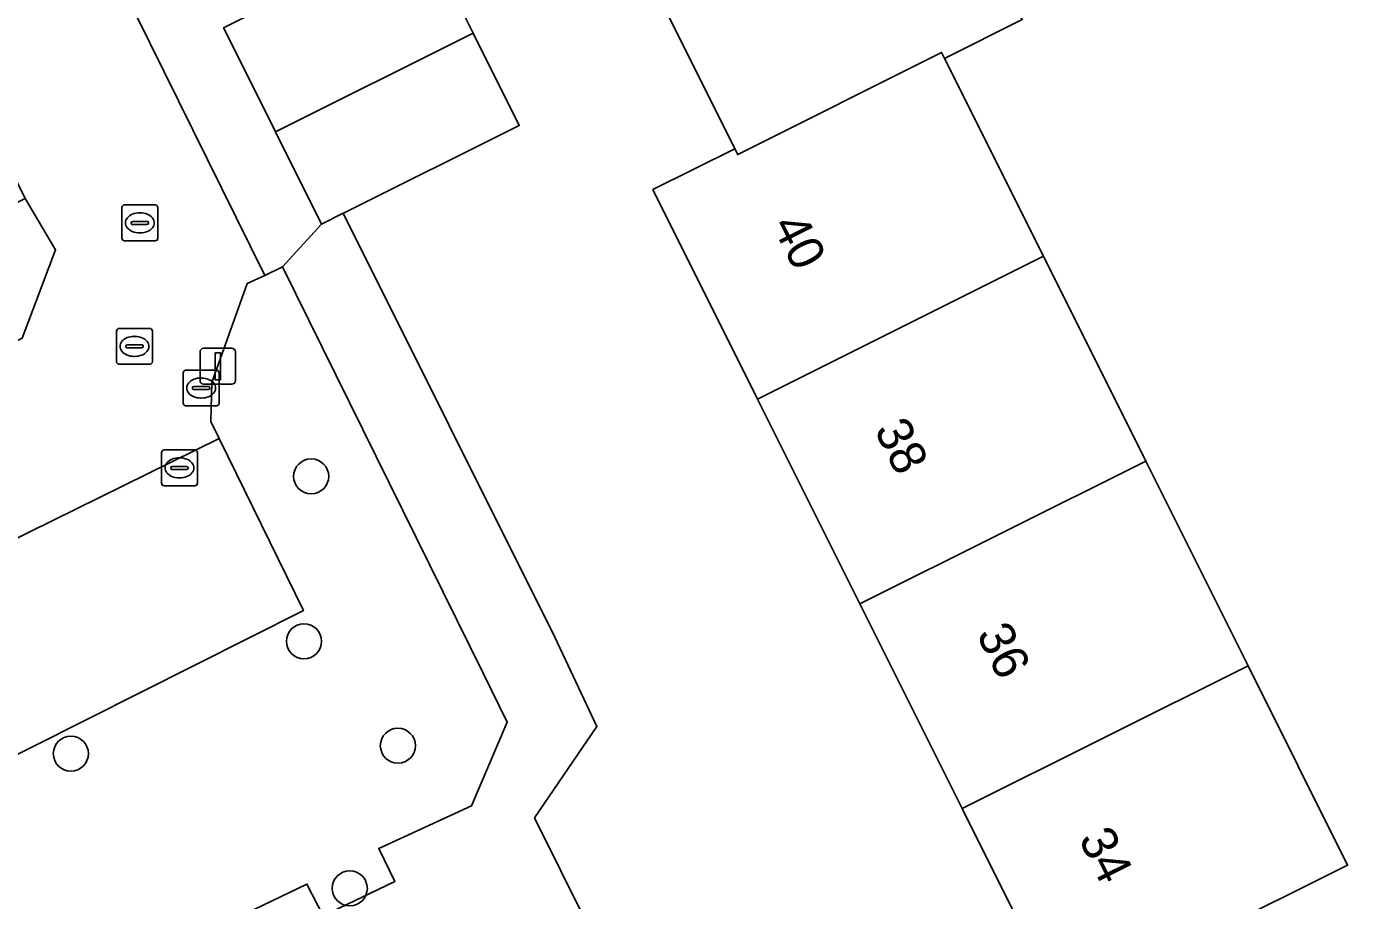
# Model space of a CAD drawing. Extents: x 157793 to 159380, y 380877 to 382313.
# Drawn here: x 158832.3 to 158869.15, y 381839.66 to 381864.04 of the extents above; entities that cross this region are included whole.
import ezdxf

# ---------------------------------------------------------------- set-up
doc = ezdxf.new("R2010")
doc.units = 0
for name, color, linetype in [('IMGEO_Boom', 7, 'Continuous'), ('IMGEO_Erf', 7, 'Continuous'), ('IMGEO_Groenvoorziening', 7, 'Continuous'), ('IMGEO_Kolk', 7, 'Continuous'), ('IMGEO_Lichtmast', 7, 'Continuous'), ('IMGEO_Pand', 7, 'Continuous'), ('IMGEO_Pand_nummerreeks', 7, 'Continuous'), ('IMGEO_Parkeervlak_open', 7, 'Continuous'), ('IMGEO_Rijbaan_lokaal_open', 7, 'Continuous'), ('IMGEO_Rioolput', 7, 'Continuous'), ('IMGEO_Voetpad_open', 7, 'Continuous')]:
    doc.layers.add(name, color=color, linetype=linetype)

msp = doc.modelspace()

# ---------------------------------------------------------------- linework, layer by layer
at = {"layer": 'IMGEO_Boom'}
for centre in [(158840.244, 381851.492), (158840.043, 381846.896), (158842.662, 381843.98), (158833.541, 381843.76), (158841.322, 381840.003)]:
    msp.add_circle(centre, 0.489, dxfattribs=at)
at = {"layer": 'IMGEO_Erf'}
for points in [[(158843.438, 381866.505), (158844.76, 381863.858), (158846.046, 381861.285), (158841.166, 381858.846), (158841.141, 381858.834), (158847.037, 381847.013), (158848.214, 381844.515), (158846.477, 381841.968), (158847.212, 381840.489), (158852.168, 381830.512)], [(158860.075, 381864.234), (158857.911, 381863.153), (158860.668, 381857.633), (158863.523, 381851.919), (158866.374, 381846.211), (158869.151, 381840.652), (158861.176, 381836.668), (158858.399, 381842.228), (158855.547, 381847.936), (158852.693, 381853.65), (158849.775, 381859.491), (158852.062, 381860.634), (158849.315, 381866.133)]]:
    msp.add_lwpolyline(points, dxfattribs=at)
at = {"layer": 'IMGEO_Groenvoorziening'}
msp.add_lwpolyline([(158844.72, 381842.305), (158845.714, 381844.635), (158845.039, 381846.003), (158839.446, 381857.337), (158838.95, 381857.096), (158838.46, 381856.877), (158837.477, 381854.111), (158837.449, 381853.027), (158837.675, 381852.553), (158840.03, 381847.751), (158824.871, 381840.132), (158824.933, 381840.008), (158825.908, 381838.041), (158831.608, 381836.02), (158834.19, 381837.247), (158834.638, 381836.362), (158836.651, 381837.316), (158836.198, 381838.235), (158840.127, 381840.123), (158840.577, 381839.237), (158842.577, 381840.189), (158842.128, 381841.112)], close=True, dxfattribs=at)
at = {"layer": 'IMGEO_Kolk'}
for p, q in [((158834.965, 381858.138), (158834.965, 381858.99)), ((158835.04, 381859.064), (158835.892, 381859.064)), ((158835.453, 381858.844), (158835.478, 381858.844)), ((158835.966, 381858.99), (158835.966, 381858.138)), ((158835.224, 381858.558), (158835.224, 381858.57)), ((158835.662, 381858.521), (158835.264, 381858.521)), ((158835.267, 381858.607), (158835.665, 381858.607)), ((158835.708, 381858.57), (158835.708, 381858.558)), ((158835.476, 381858.284), (158835.451, 381858.284)), ((158835.892, 381858.064), (158835.04, 381858.064))]:
    msp.add_line(p, q, dxfattribs=at)
for points in [[(158834.965, 381858.138), (158834.965, 381858.99)], [(158835.04, 381859.064), (158835.892, 381859.064)], [(158835.966, 381858.99), (158835.966, 381858.138)], [(158835.892, 381858.064), (158835.04, 381858.064)]]:
    msp.add_lwpolyline(points, dxfattribs=at)
for centre, radius, start, end in [((158835.042, 381858.988), 0.0765, 91.552, 178.448), ((158835.042, 381858.988), 0.0765, 91.552, 178.448), ((158835.89, 381858.988), 0.0765, 1.552, 88.448), ((158835.89, 381858.988), 0.0765, 1.552, 88.448), ((158835.264, 381858.567), 0.0403, 85.8775, 175.7526), ((158835.261, 381858.557), 0.0366, 178.938, 274.7102), ((158835.665, 381858.564), 0.043, 264.8664, 352.4533), ((158835.669, 381858.569), 0.0386, 1.7309, 96.639), ((158835.042, 381858.14), 0.0765, 181.552, 268.448), ((158835.042, 381858.14), 0.0765, 181.552, 268.448), ((158835.89, 381858.14), 0.0765, 271.552, 358.448), ((158835.89, 381858.14), 0.0765, 271.552, 358.448)]:
    msp.add_arc(centre, radius, start, end, dxfattribs=at)
for centre, major_axis, ratio, start_param, end_param in [((158835.452, 381858.564), (-0.387, 0.002), 0.722429, 4.712389, 7.853982), ((158835.477, 381858.564), (-0.39, 0.002), 0.717154, 1.570796, 4.712389)]:
    msp.add_ellipse(centre, major_axis=major_axis, ratio=ratio, start_param=start_param, end_param=end_param, dxfattribs=at)
at = {"layer": 'IMGEO_Lichtmast'}
for p, q in [((158837.144, 381854.166), (158837.144, 381854.966)), ((158837.144, 381854.966), (158837.144, 381854.166)), ((158837.244, 381855.066), (158838.034, 381855.066)), ((158838.034, 381855.066), (158837.244, 381855.066)), ((158838.134, 381854.966), (158838.134, 381854.166)), ((158838.134, 381854.166), (158838.134, 381854.966)), ((158838.034, 381854.066), (158837.244, 381854.066)), ((158837.244, 381854.066), (158838.034, 381854.066))]:
    msp.add_line(p, q, dxfattribs=at)
msp.add_lwpolyline([(158837.564, 381854.941), (158837.714, 381854.941), (158837.714, 381854.191), (158837.564, 381854.191), (158837.564, 381854.941)], dxfattribs=at)
for centre, start, end in [((158837.244, 381854.966), 90, 180), ((158837.244, 381854.966), 90, 180), ((158838.034, 381854.966), 0, 90), ((158838.034, 381854.966), 360, 90), ((158837.244, 381854.166), 180, 270), ((158837.244, 381854.166), 180, 270), ((158838.034, 381854.166), 270, 0), ((158838.034, 381854.166), 270, 0)]:
    msp.add_arc(centre, 0.1, start, end, dxfattribs=at)
at = {"layer": 'IMGEO_Pand'}
for points in [[(158857.167, 381870.055), (158849.315, 381866.133), (158852.062, 381860.634), (158852.144, 381860.47), (158857.828, 381863.319), (158857.911, 381863.153), (158860.075, 381864.234)], [(158843.438, 381866.505), (158843.312, 381866.757), (158838.395, 381864.3), (158837.8, 381864.003), (158837.926, 381863.751), (158839.248, 381861.105), (158844.76, 381863.858)], [(158846.046, 381861.285), (158844.76, 381863.858), (158839.248, 381861.105), (158840.534, 381858.531), (158841.141, 381858.834), (158841.166, 381858.846)], [(158860.668, 381857.633), (158857.911, 381863.153), (158857.828, 381863.319), (158852.144, 381860.47), (158852.062, 381860.634), (158849.775, 381859.491), (158852.693, 381853.65)], [(158855.547, 381847.936), (158863.523, 381851.919), (158860.668, 381857.633), (158852.693, 381853.65)], [(158855.547, 381847.936), (158858.399, 381842.228), (158866.374, 381846.211), (158863.523, 381851.919)], [(158858.399, 381842.228), (158861.176, 381836.668), (158869.151, 381840.652), (158866.374, 381846.211)]]:
    msp.add_lwpolyline(points, close=True, dxfattribs=at)
at = {"layer": 'IMGEO_Parkeervlak_open'}
msp.add_lwpolyline([(158840.03, 381847.751), (158837.675, 381852.553), (158819.75, 381843.716), (158822.195, 381838.787), (158824.789, 381840.091), (158824.871, 381840.132)], close=True, dxfattribs=at)
at = {"layer": 'IMGEO_Rijbaan_lokaal_open'}
msp.add_lwpolyline([(158813.17, 381840.854), (158817.33, 381842.806), (158817.743, 381842.711), (158819.75, 381843.716), (158837.675, 381852.553), (158837.449, 381853.027), (158837.477, 381854.111), (158838.46, 381856.877), (158838.95, 381857.096), (158831.735, 381871.703), (158825.426, 381884.084), (158824.404, 381883.601), (158822.551, 381882.652), (158821.021, 381881.899), (158832.271, 381859.244), (158833.115, 381857.81), (158832.184, 381855.347), (158810.978, 381844.911)], dxfattribs=at)
at = {"layer": 'IMGEO_Rioolput'}
for p, q in [((158834.815, 381854.694), (158834.815, 381855.546)), ((158834.89, 381855.62), (158835.742, 381855.62)), ((158835.816, 381855.546), (158835.816, 381854.694)), ((158835.117, 381855.163), (158835.515, 381855.163)), ((158835.303, 381855.4), (158835.328, 381855.4)), ((158835.074, 381855.114), (158835.074, 381855.126)), ((158835.512, 381855.077), (158835.114, 381855.077)), ((158835.326, 381854.84), (158835.301, 381854.84)), ((158835.558, 381855.126), (158835.558, 381855.114)), ((158835.742, 381854.62), (158834.89, 381854.62)), ((158836.75, 381854.458), (158837.602, 381854.458)), ((158836.675, 381853.532), (158836.675, 381854.384)), ((158837.163, 381854.238), (158837.188, 381854.238)), ((158837.676, 381854.384), (158837.676, 381853.532)), ((158836.934, 381853.952), (158836.934, 381853.964)), ((158837.372, 381853.915), (158836.974, 381853.915)), ((158836.977, 381854.001), (158837.375, 381854.001)), ((158837.186, 381853.678), (158837.161, 381853.678)), ((158837.418, 381853.964), (158837.418, 381853.952)), ((158837.602, 381853.458), (158836.75, 381853.458)), ((158836.144, 381852.23), (158836.996, 381852.23)), ((158836.069, 381851.304), (158836.069, 381852.156)), ((158836.557, 381852.01), (158836.582, 381852.01)), ((158837.07, 381852.156), (158837.07, 381851.304)), ((158836.328, 381851.724), (158836.328, 381851.736)), ((158836.766, 381851.687), (158836.368, 381851.687)), ((158836.371, 381851.773), (158836.769, 381851.773)), ((158836.58, 381851.45), (158836.555, 381851.45)), ((158836.812, 381851.736), (158836.812, 381851.724)), ((158836.996, 381851.23), (158836.144, 381851.23))]:
    msp.add_line(p, q, dxfattribs=at)
for points in [[(158834.815, 381854.694), (158834.815, 381855.546)], [(158834.89, 381855.62), (158835.742, 381855.62)], [(158835.816, 381855.546), (158835.816, 381854.694)], [(158835.742, 381854.62), (158834.89, 381854.62)], [(158836.75, 381854.458), (158837.602, 381854.458)], [(158836.675, 381853.532), (158836.675, 381854.384)], [(158837.676, 381854.384), (158837.676, 381853.532)], [(158837.602, 381853.458), (158836.75, 381853.458)], [(158836.144, 381852.23), (158836.996, 381852.23)], [(158836.069, 381851.304), (158836.069, 381852.156)], [(158837.07, 381852.156), (158837.07, 381851.304)], [(158836.996, 381851.23), (158836.144, 381851.23)]]:
    msp.add_lwpolyline(points, dxfattribs=at)
for centre, radius, start, end in [((158834.892, 381855.544), 0.0765, 91.552, 178.448), ((158834.892, 381855.544), 0.0765, 91.552, 178.448), ((158835.74, 381855.544), 0.0765, 1.552, 88.448), ((158835.74, 381855.544), 0.0765, 1.552, 88.448), ((158835.114, 381855.123), 0.0403, 85.8775, 175.7526), ((158835.519, 381855.125), 0.0386, 1.7309, 96.639), ((158835.111, 381855.113), 0.0366, 178.938, 274.7102), ((158835.515, 381855.12), 0.043, 264.8664, 352.4533), ((158834.892, 381854.696), 0.0765, 181.552, 268.448), ((158834.892, 381854.696), 0.0765, 181.552, 268.448), ((158835.74, 381854.696), 0.0765, 271.552, 358.448), ((158835.74, 381854.696), 0.0765, 271.552, 358.448), ((158836.752, 381854.382), 0.0765, 91.552, 178.448), ((158836.752, 381854.382), 0.0765, 91.552, 178.448), ((158837.6, 381854.382), 0.0765, 1.552, 88.448), ((158837.6, 381854.382), 0.0765, 1.552, 88.448), ((158836.974, 381853.961), 0.0403, 85.8775, 175.7526), ((158836.971, 381853.951), 0.0366, 178.938, 274.7102), ((158837.375, 381853.958), 0.043, 264.8664, 352.4533), ((158837.379, 381853.963), 0.0386, 1.7309, 96.639), ((158836.752, 381853.534), 0.0765, 181.552, 268.448), ((158836.752, 381853.534), 0.0765, 181.552, 268.448), ((158837.6, 381853.534), 0.0765, 271.552, 358.448), ((158837.6, 381853.534), 0.0765, 271.552, 358.448), ((158836.146, 381852.154), 0.0765, 91.552, 178.448), ((158836.146, 381852.154), 0.0765, 91.552, 178.448), ((158836.994, 381852.154), 0.0765, 1.552, 88.448), ((158836.994, 381852.154), 0.0765, 1.552, 88.448), ((158836.368, 381851.733), 0.0403, 85.8775, 175.7526), ((158836.365, 381851.723), 0.0366, 178.938, 274.7102), ((158836.769, 381851.73), 0.043, 264.8664, 352.4533), ((158836.773, 381851.735), 0.0386, 1.7309, 96.639), ((158836.146, 381851.306), 0.0765, 181.552, 268.448), ((158836.146, 381851.306), 0.0765, 181.552, 268.448), ((158836.994, 381851.306), 0.0765, 271.552, 358.448), ((158836.994, 381851.306), 0.0765, 271.552, 358.448)]:
    msp.add_arc(centre, radius, start, end, dxfattribs=at)
for centre, major_axis, ratio, start_param, end_param in [((158835.302, 381855.12), (-0.387, 0.002), 0.722429, 4.712389, 7.853982), ((158835.327, 381855.12), (-0.39, 0.002), 0.717154, 1.570796, 4.712389), ((158837.162, 381853.958), (-0.387, 0.002), 0.722429, 4.712389, 7.853982), ((158837.187, 381853.958), (-0.39, 0.002), 0.717154, 1.570796, 4.712389), ((158836.556, 381851.73), (-0.387, 0.002), 0.722429, 4.712389, 7.853982), ((158836.581, 381851.73), (-0.39, 0.002), 0.717154, 1.570796, 4.712389)]:
    msp.add_ellipse(centre, major_axis=major_axis, ratio=ratio, start_param=start_param, end_param=end_param, dxfattribs=at)
at = {"layer": 'IMGEO_Voetpad_open'}
msp.add_lwpolyline([(158833.605, 381872.631), (158832.243, 381875.359), (158832.846, 381875.66), (158829.858, 381881.644), (158829.296, 381881.363), (158827.953, 381884.052), (158827.411, 381885.108), (158825.426, 381884.084), (158831.735, 381871.703), (158838.95, 381857.096), (158839.446, 381857.337), (158840.534, 381858.531), (158839.248, 381861.105), (158837.926, 381863.751), (158837.8, 381864.003), (158838.395, 381864.3), (158835.488, 381870.114), (158834.987, 381869.864)], close=True, dxfattribs=at)
for points in [[(158832.184, 381855.347), (158833.115, 381857.81), (158832.271, 381859.244), (158827.558, 381856.951), (158827.161, 381857.789), (158824.643, 381856.525), (158821.638, 381855.016), (158815.902, 381852.146), (158813.36, 381850.87), (158810.524, 381849.446), (158810.884, 381848.77), (158808.857, 381847.747), (158808.873, 381847.646), (158805.064, 381845.746), (158804.676, 381846.689), (158802.012, 381845.352), (158799.236, 381843.958), (158799.636, 381843.133), (158793.805, 381840.213), (158793.331, 381841.003), (158790.726, 381839.695)], [(158852.168, 381830.512), (158847.212, 381840.489), (158846.477, 381841.968), (158848.214, 381844.515), (158847.037, 381847.013), (158841.141, 381858.834), (158840.534, 381858.531), (158839.446, 381857.337), (158845.039, 381846.003), (158845.714, 381844.635), (158844.72, 381842.305), (158842.128, 381841.112), (158842.577, 381840.189), (158840.577, 381839.237), (158840.127, 381840.123), (158836.198, 381838.235), (158836.651, 381837.316), (158834.638, 381836.362), (158834.19, 381837.247), (158831.608, 381836.02)]]:
    msp.add_lwpolyline(points, dxfattribs=at)

# ---------------------------------------------------------------- texts
at = {"layer": 'IMGEO_Pand_nummerreeks'}
for s, p in [('40', (158853.086, 381858.5)), ('38', (158855.937, 381852.794)), ('36', (158858.786, 381847.092)), ('34', (158861.636, 381841.386))]:
    msp.add_text(s, height=1, rotation=296.544, dxfattribs=at).set_placement(p)

doc.saveas('drawing.dxf')
